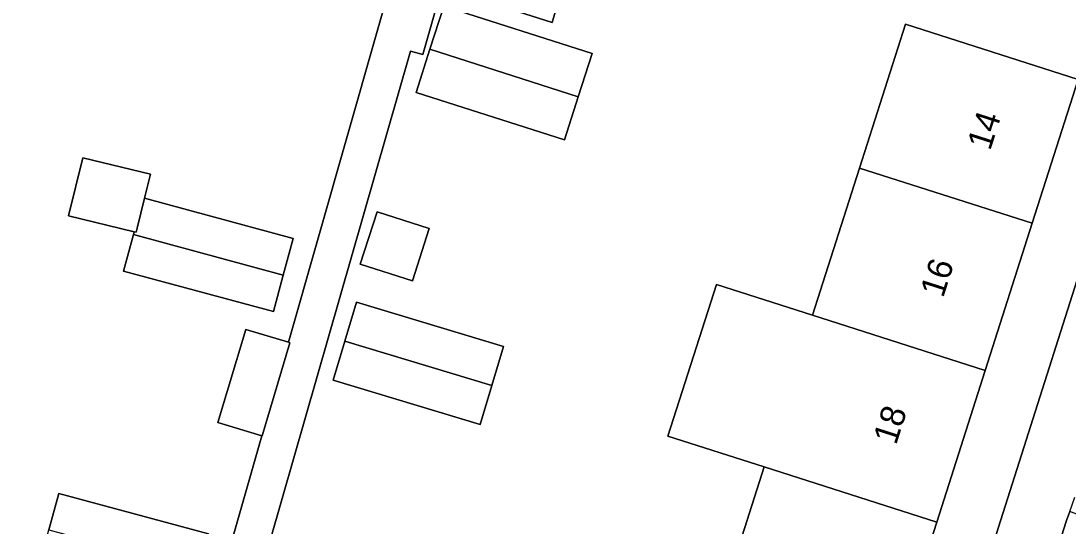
# Model space of a CAD drawing. Extents: x 162803 to 163818, y 381639 to 382475.
# Drawn here: x 163198.63 to 163241.2, y 382114.68 to 382135.2 of the extents above; entities that cross this region are included whole.
import ezdxf

# ---------------------------------------------------------------- set-up
doc = ezdxf.new("R2010")
doc.units = 0
for name, color, linetype in [('IMGEO_Erf', 7, 'Continuous'), ('IMGEO_Pand', 7, 'Continuous'), ('IMGEO_Pand_nummerreeks', 7, 'Continuous'), ('IMGEO_Rijbaan_lokaal_open', 7, 'Continuous'), ('IMGEO_Voetpad_open', 7, 'Continuous')]:
    doc.layers.add(name, color=color, linetype=linetype)

msp = doc.modelspace()

# ---------------------------------------------------------------- linework, layer by layer
at = {"layer": 'IMGEO_Erf'}
for points in [[(163216.25, 382138.316), (163214.972, 382133.837), (163214.468, 382133.98), (163204.476, 382099.183), (163205.147, 382098.95), (163206.233, 382102.017), (163209.216, 382100.961), (163208.13, 382097.894), (163221.207, 382093.209), (163223.223, 382099.513), (163225.071, 382105.29), (163226.946, 382111.148), (163228.846, 382117.084), (163224.932, 382118.336), (163226.905, 382124.502), (163230.817, 382123.251), (163232.729, 382129.228), (163234.599, 382135.074), (163241.617, 382132.829), (163244.749, 382145.727)], [(163196.846, 382135.469), (163195.32, 382129.191), (163193.866, 382123.208), (163190.994, 382123.906), (163189.504, 382117.776), (163187.989, 382111.546), (163186.433, 382105.147), (163188.549, 382104.606), (163199.26, 382100.963), (163200.322, 382103.96), (163203.294, 382102.907), (163202.233, 382099.91), (163203.077, 382099.614), (163208.418, 382118.348), (163206.631, 382118.884), (163207.769, 382122.674), (163209.503, 382122.153), (163214.272, 382138.883)], [(163220.764, 382137.024), (163220.224, 382135.139), (163216.037, 382136.478)]]:
    msp.add_lwpolyline(points, dxfattribs=at)
for points in [[(163221.85, 382133.882), (163221.288, 382132.126), (163220.726, 382130.369), (163214.699, 382132.297), (163215.261, 382134.054), (163215.823, 382135.81)], [(163241.617, 382132.829), (163239.747, 382126.984), (163237.835, 382121.006), (163235.862, 382114.84), (163233.963, 382108.904), (163232.089, 382103.046), (163230.241, 382097.269), (163228.224, 382090.964), (163230.592, 382090.193), (163243.91, 382132.016)], [(163203.891, 382128.981), (163203.747, 382128.39), (163203.653, 382128.001), (163209.697, 382126.361), (163209.297, 382124.878), (163208.896, 382123.395), (163202.805, 382125.041), (163203.206, 382126.524), (163203.238, 382126.641), (163200.569, 382127.29), (163201.142, 382129.65)], [(163215.227, 382126.772), (163214.547, 382124.647), (163212.428, 382125.325), (163213.108, 382127.45)], [(163218.251, 382121.976), (163217.777, 382120.396), (163217.302, 382118.816), (163211.321, 382120.612), (163211.796, 382122.192), (163212.27, 382123.773)], [(163205.856, 382112.882), (163205.455, 382111.399), (163199.364, 382113.045), (163199.765, 382114.528), (163200.166, 382116.01), (163206.257, 382114.365)]]:
    msp.add_lwpolyline(points, close=True, dxfattribs=at)
at = {"layer": 'IMGEO_Pand'}
for points in [[(163221.272, 382138.795), (163215.451, 382140.478), (163214.939, 382138.692), (163216.25, 382138.316), (163216.593, 382138.218), (163216.037, 382136.478), (163220.224, 382135.139), (163220.764, 382137.024)], [(163215.261, 382134.054), (163221.288, 382132.126), (163221.85, 382133.882), (163215.823, 382135.81)], [(163239.747, 382126.984), (163241.617, 382132.829), (163234.599, 382135.074), (163232.729, 382129.228)], [(163215.261, 382134.054), (163214.699, 382132.297), (163220.726, 382130.369), (163221.288, 382132.126)], [(163203.747, 382128.39), (163203.891, 382128.981), (163201.142, 382129.65), (163200.569, 382127.29), (163203.238, 382126.641), (163203.318, 382126.622), (163203.358, 382126.785), (163203.653, 382128.001)], [(163237.835, 382121.006), (163239.747, 382126.984), (163232.729, 382129.228), (163230.817, 382123.251)], [(163203.653, 382128.001), (163203.358, 382126.785), (163203.318, 382126.622), (163203.238, 382126.641), (163203.206, 382126.524), (163209.297, 382124.878), (163209.697, 382126.361)], [(163212.428, 382125.325), (163214.547, 382124.647), (163215.227, 382126.772), (163213.108, 382127.45)], [(163203.206, 382126.524), (163202.805, 382125.041), (163208.896, 382123.395), (163209.297, 382124.878)], [(163228.846, 382117.084), (163235.862, 382114.84), (163237.835, 382121.006), (163230.817, 382123.251), (163226.905, 382124.502), (163224.932, 382118.336)], [(163211.796, 382122.192), (163217.777, 382120.396), (163218.251, 382121.976), (163212.27, 382123.773)], [(163209.503, 382122.153), (163207.769, 382122.674), (163206.631, 382118.884), (163208.418, 382118.348), (163208.431, 382118.344), (163209.569, 382122.133)], [(163211.796, 382122.192), (163211.321, 382120.612), (163217.302, 382118.816), (163217.777, 382120.396)], [(163228.846, 382117.084), (163226.946, 382111.148), (163233.963, 382108.904), (163235.862, 382114.84)], [(163199.765, 382114.528), (163205.856, 382112.882), (163206.257, 382114.365), (163200.166, 382116.01)]]:
    msp.add_lwpolyline(points, close=True, dxfattribs=at)
at = {"layer": 'IMGEO_Rijbaan_lokaal_open'}
msp.add_lwpolyline([(163245.241, 382113.426), (163245.337, 382113.722), (163241.269, 382115.279), (163241.135, 382114.908), (163233.288, 382090.334), (163237.319, 382089.03), (163238.39, 382092.328)], close=True, dxfattribs=at)
at = {"layer": 'IMGEO_Voetpad_open'}
msp.add_lwpolyline([(163214.468, 382133.98), (163214.972, 382133.837), (163216.25, 382138.316), (163214.939, 382138.692), (163214.272, 382138.883), (163209.503, 382122.153), (163209.569, 382122.133), (163208.431, 382118.344), (163208.418, 382118.348), (163203.077, 382099.614), (163202.434, 382097.766), (163203.8, 382097.286), (163204.476, 382099.183)], close=True, dxfattribs=at)
for points in [[(163250.515, 382132.508), (163244.712, 382134.536), (163243.91, 382132.016), (163230.592, 382090.193), (163230.068, 382088.548), (163229.689, 382087.234)], [(163233.194, 382090.04), (163233.288, 382090.334), (163241.135, 382114.908), (163241.269, 382115.279), (163241.478, 382115.855)]]:
    msp.add_lwpolyline(points, dxfattribs=at)

# ---------------------------------------------------------------- texts
at = {"layer": 'IMGEO_Pand_nummerreeks'}
for s, p in [('14', (163238.035, 382129.906)), ('16', (163236.122, 382123.926)), ('18', (163234.21, 382117.948))]:
    msp.add_text(s, height=1, rotation=72.26, dxfattribs=at).set_placement(p)

doc.saveas('drawing.dxf')
